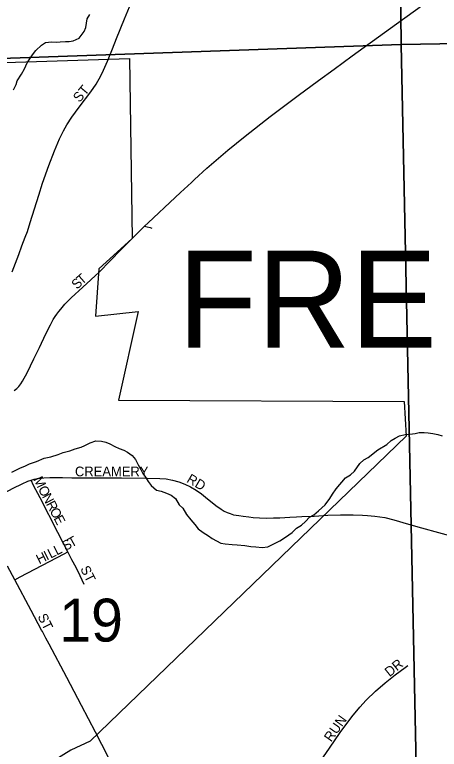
# Model space of a CAD drawing. Extents: x 1985906 to 2360102, y 891258 to 1222054.
# Drawn here: x 2143581 to 2145771, y 973940 to 977726 of the extents above; entities that cross this region are included whole.
import ezdxf

# ---------------------------------------------------------------- set-up
doc = ezdxf.new("R2010")
doc.units = 0
for name, color, linetype in [('GM_X_City_Street', 7, 'Continuous'), ('GM_X_City_Street_Text', 7, 'Continuous'), ('GM_X_Corporation', 7, 'Continuous'), ('GM_X_Corporation_Text', 7, 'Continuous'), ('GM_X_County_Road', 7, 'Continuous'), ('GM_X_Minor_River', 7, 'Continuous'), ('GM_X_Section', 7, 'Continuous'), ('GM_X_Section_Text', 7, 'Continuous'), ('GM_X_Township_Subdivision', 7, 'Continuous'), ('GM_X_Township_Subdivision_Text', 7, 'Continuous')]:
    doc.layers.add(name, color=color, linetype=linetype)

msp = doc.modelspace()

# ---------------------------------------------------------------- linework, layer by layer
at = {"layer": 'GM_X_City_Street'}
for points in [[(2143567.8, 976400.3), (2143601.9, 976490.5), (2143618.6, 976534.3), (2143635.5, 976578.8), (2143646.7, 976609.3), (2143660.3, 976654.6), (2143705.8, 976796.1), (2143724.6, 976858.2), (2143756.2, 976949.5), (2143785.9, 977025), (2143812, 977085.4), (2143831.8, 977127.1), (2143849, 977157.8), (2143875.6, 977198.5), (2143914.2, 977249.5), (2143973, 977328.7), (2144001.2, 977368.3), (2144025.1, 977410.4), (2144039.7, 977440.1), (2144059.5, 977485.8), (2144084.6, 977550.6), (2144105.8, 977602.7)], [(2144164.6, 976550.4), (2144199.2, 976585.2), (2144250.9, 976635.2)], [(2144250.9, 976635.2), (2144263.3, 976632.3), (2144280.2, 976628.4), (2144287.9, 976626.4)], [(2143577.8, 975789.3), (2143591.3, 975800.1), (2143601.7, 975809.7), (2143612.1, 975822.7), (2143621.6, 975836.6), (2143644.7, 975880), (2143679.4, 975951.6), (2143708.1, 976009.8), (2143741.9, 976081.4), (2143765.4, 976127.8), (2143780.2, 976154.8), (2143789.7, 976170), (2143798.4, 976182.1), (2143808.4, 976195.6), (2143818.4, 976208.2), (2143839.7, 976233.3), (2143854.9, 976249.4), (2143872.7, 976266.3), (2143933, 976321), (2144016.3, 976399.2), (2144130.2, 976515.7), (2144164.6, 976550.4)], [(2143380.8, 975185.8), (2143414.8, 975203.4), (2143474.5, 975234.2), (2143573.9, 975285.4), (2143620.2, 975308.2), (2143648.6, 975320.9), (2143665.1, 975326.6)], [(2143665.1, 975326.6), (2143680.9, 975331.6), (2143696.8, 975335.4), (2143712.6, 975337.9), (2143730.9, 975339.2), (2143762, 975339.8), (2143794.6, 975339.8), (2143826.8, 975340), (2143876, 975339.5), (2143975.6, 975339.4)], [(2143855.1, 974957.3), (2143832.9, 974999.6), (2143802.7, 975057.9), (2143711.9, 975235.4), (2143678.4, 975300), (2143665.1, 975326.6)], [(2143975.6, 975339.4), (2143989.1, 975339.4), (2144028.6, 975338.9), (2144044.9, 975339), (2144131.2, 975338.4), (2144263.8, 975337.2), (2144329.5, 975336.1), (2144362.5, 975333.3), (2144395.2, 975327.5), (2144427.2, 975318.5), (2144458.2, 975306.8), (2144488.1, 975292.2), (2144516.5, 975275.3), (2144543.7, 975256.4), (2144564.9, 975239.2)], [(2144564.9, 975239.2), (2144617.9, 975195.9), (2144645.2, 975176.9), (2144661, 975166.8), (2144676.2, 975159.8), (2144691.3, 975154.7), (2144709.1, 975149), (2144737, 975143.9), (2144759.7, 975140.8), (2144787.6, 975137), (2144811, 975135.1), (2144843.9, 975133.2), (2144881.3, 975131.3), (2144916.1, 975131.9), (2144948.6, 975133.1)], [(2143581.5, 974813.9), (2143609.1, 974828.3), (2143835.8, 974947.2), (2143855.1, 974957.3)], [(2143939.8, 974789.7), (2143919, 974834.1), (2143897.7, 974876.6), (2143876.4, 974916.8), (2143855.1, 974957.3)], [(2143581.5, 974813.9), (2143544.4, 974883.9)], [(2143723.7, 974546.3), (2143719.3, 974554.4), (2143665.8, 974654.6), (2143581.5, 974813.9)], [(2143758.7, 974482.1), (2143741.8, 974513.1), (2143723.7, 974546.3)]]:
    msp.add_lwpolyline(points, dxfattribs=at)
at = {"layer": 'GM_X_Corporation'}
msp.add_lwpolyline([(2141837.6, 977545.8), (2142037.8, 977652.7), (2142143.8, 977435.1), (2144172.2, 977500.9), (2144186.3, 976571.9), (2144014.4, 976416.1), (2143997.5, 976172.8), (2144217.1, 976195.9), (2144115.7, 975738.3), (2145590, 975731.7), (2145599, 975553.3), (2143969.3, 973981.3), (2143869.7, 973934.7), (2142806.4, 973277.8), (2142616.2, 973546.6), (2142830.4, 973746.8), (2142912, 973883.2), (2141895.9, 974490.9), (2142502.8, 975505.6), (2142133.3, 976255.7), (2142208.4, 976292.8), (2142002.4, 976710.9), (2142200.7, 976808.6)], close=True, dxfattribs=at)
at = {"layer": 'GM_X_County_Road'}
for points in [[(2144105.8, 977602.7), (2144147.2, 977704.3), (2144191, 977810.2)], [(2144572.2, 976934.1), (2144584.4, 976945.3), (2144679.9, 977027), (2144768.7, 977099.9), (2144898, 977201), (2145042.7, 977309.3), (2145148.3, 977387.6), (2145227.7, 977445.9), (2145320.4, 977513.2), (2145519.2, 977656.8), (2145678.5, 977771.8)], [(2144492.7, 976861.6), (2144508, 976875.7), (2144572.2, 976934.1)], [(2144250.9, 976635.2), (2144269.6, 976653.2), (2144408.9, 976784.1), (2144436.4, 976809.6), (2144492.7, 976861.6)], [(2144948.6, 975133.1), (2145000.3, 975135.6), (2145033.9, 975137.4), (2145061.8, 975138.8), (2145125.7, 975141.7)], [(2145125.7, 975141.7), (2145195.3, 975145.8), (2145261.2, 975148.9), (2145325.8, 975148.2), (2145373.9, 975146.3), (2145400.5, 975144.4), (2145437.8, 975141.3), (2145489.7, 975133.6), (2145536.6, 975122.2), (2145612.1, 975100.9), (2145679.1, 975082), (2145765.8, 975057.6), (2145842.1, 975037.3)], [(2143997.5, 974028.1), (2143926, 974164.9), (2143849, 974309.7), (2143758.7, 974482.1)], [(2144778.8, 973045.3), (2144742.1, 973076.1), (2144568.1, 973225.1), (2144517.5, 973266.7), (2144454.1, 973318.2), (2144392, 973370.9), (2144356.7, 973404.4), (2144323.6, 973440), (2144303.2, 973465.2), (2144275.2, 973504.9), (2144249.8, 973546.5), (2144210.7, 973618.1), (2144157.8, 973719.4), (2144096.7, 973834.6), (2143997.5, 974028.1)]]:
    msp.add_lwpolyline(points, dxfattribs=at)
at = {"layer": 'GM_X_Minor_River'}
for points in [[(2143574.2, 977339.4), (2143588, 977365.6), (2143593.9, 977385.7), (2143615.6, 977419.9), (2143631.4, 977446.1), (2143645.2, 977478.3), (2143672.9, 977518.6), (2143690.7, 977540.8), (2143718.4, 977569), (2143740.3, 977583.2), (2143770.3, 977585.4), (2143796.3, 977583.5), (2143816.2, 977585.6), (2143842.2, 977587.8), (2143862.2, 977587.9), (2143882.1, 977592), (2143914, 977604.2), (2143939.7, 977638.5), (2143947.6, 977660.6), (2143955.2, 977704.8), (2143969.1, 977726.9)], [(2145080.5, 975113.5), (2145100.4, 975135.7), (2145124.2, 975147.8), (2145148.1, 975168), (2145181.8, 975200.3), (2145205.5, 975232.6), (2145219.4, 975254.7), (2145239.2, 975282.9), (2145286.7, 975339.4), (2145312.6, 975353.6), (2145332.4, 975373.8), (2145360.1, 975412), (2145381.9, 975432.2), (2145403.8, 975444.4), (2145453.5, 975482.8), (2145499.2, 975511.1), (2145523.1, 975531.3), (2145543, 975543.5), (2145564.9, 975555.7), (2145594.8, 975561.8), (2145618.7, 975564), (2145646.7, 975568.1), (2145666.6, 975572.2), (2145692.6, 975572.4), (2145712.6, 975570.5), (2145736.6, 975566.6), (2145762.6, 975562.7), (2145784.6, 975554.8)], [(2143566.3, 975368.3), (2143610.1, 975390.6), (2143634, 975398.7), (2143657.9, 975410.9), (2143693.8, 975423.1), (2143733.6, 975439.4), (2143767.5, 975447.6), (2143805.4, 975459.9), (2143831.3, 975470), (2143865.2, 975478.3), (2143893.1, 975488.4), (2143923, 975496.6), (2143942.9, 975504.8), (2143970.8, 975519), (2143998.7, 975529.2), (2144028.7, 975527.3), (2144050.7, 975523.4), (2144070.7, 975513.5), (2144096.8, 975499.6), (2144118.9, 975489.7), (2144142.9, 975481.8), (2144163, 975471.8), (2144187.1, 975453.9), (2144203.2, 975433.9), (2144217.4, 975405.9), (2144231.5, 975381.9), (2144241.6, 975361.9), (2144255.8, 975341.9), (2144269.9, 975319.8), (2144284, 975299.9), (2144312.2, 975275.9), (2144336.2, 975270), (2144364.2, 975260.2), (2144388.3, 975250.2), (2144410.4, 975232.3), (2144428.6, 975200.3), (2144448.7, 975182.3), (2144466.9, 975150.3), (2144489.1, 975122.3), (2144509.2, 975098.3), (2144527.4, 975076.4), (2144553.5, 975056.4), (2144579.6, 975040.5), (2144599.7, 975026.6), (2144643.8, 975002.7), (2144665.8, 974998.8), (2144701.8, 974995), (2144727.8, 974993.1), (2144767.8, 974989.3), (2144797.8, 974985.5), (2144823.7, 974983.6), (2144857.7, 974979.8), (2144885.7, 974983.9), (2144913.5, 974996.2), (2144947.4, 975014.4), (2144977.2, 975032.6), (2145011, 975056.9), (2145034.8, 975079.1), (2145060.7, 975095.3), (2145080.5, 975113.5)]]:
    msp.add_lwpolyline(points, dxfattribs=at)
at = {"layer": 'GM_X_Section'}
for points in [[(2150858.4, 983027), (2150961.4, 977664.8), (2145573, 977571.7), (2145516, 982922.1)], [(2145516, 982922.1), (2145573, 977571.7), (2141296.5, 977422.3), (2141267.3, 982748.9), (2141268.7, 982849)], [(2150961.4, 977664.8), (2151096, 972363.2), (2145685.9, 972202.8), (2145573, 977571.7)], [(2145573, 977571.7), (2145685.9, 972202.8), (2141317.5, 972117.7), (2141296.5, 977422.3)]]:
    msp.add_lwpolyline(points, close=True, dxfattribs=at)
at = {"layer": 'GM_X_Township_Subdivision'}
msp.add_lwpolyline([(2145139.2, 973850.6), (2145203.7, 973946), (2145259.9, 974027.1), (2145318.8, 974106.3), (2145360.4, 974157.2), (2145393.9, 974193.4), (2145441.3, 974239), (2145490.8, 974282.3), (2145542.3, 974323.2), (2145595.3, 974362), (2145608.8, 974371.5)], dxfattribs=at)

# ---------------------------------------------------------------- texts
at = {"layer": 'GM_X_City_Street_Text'}
for s, rotation, p in [('ST', 50.1864, (2143915.2, 977270.6)), ('S', 43.957, (2143902.5, 976307.5)), ('T', 41.2013, (2143927.3, 976331.5)), ('CREAMERY', 0, (2143891.7, 975346.8)), ('M', 295.3349, (2143676.1, 975331.9)), ('RD', 329.5333, (2144463.8, 975319.2)), ('O', 297.7111, (2143699.7, 975282.1)), ('N', 298.0085, (2143720.3, 975242.9)), ('R', 298.01, (2143741, 975204.1)), ('O', 298.0069, (2143759.6, 975169.1)), ('E', 298.0115, (2143780.2, 975130.3)), ('T', 29.0484, (2143873.4, 974978.2)), ('S', 28.8744, (2143842.5, 974961.1)), ('I', 26.5846, (2143746.4, 974912.3)), ('L', 26.6028, (2143766.1, 974922.2)), ('L', 27.0154, (2143797.9, 974938.1)), ('H', 26.5944, (2143707.1, 974892.6)), ('ST', 296.5651, (2143917.7, 974870.8)), ('ST', 296.5651, (2143697.7, 974624.4))]:
    msp.add_text(s, height=50, rotation=rotation, dxfattribs=at).set_placement(p)
at = {"layer": 'GM_X_Corporation_Text'}
msp.add_text('FREDERICKSBURG', height=500, rotation=0, dxfattribs=at).set_placement((2144421.4, 976009.6))
at = {"layer": 'GM_X_Section_Text'}
msp.add_text('19', height=221, rotation=0, dxfattribs=at).set_placement((2143810.3, 974495.1))
at = {"layer": 'GM_X_Township_Subdivision_Text'}
for s, rotation, p in [('DR', 38.6562, (2145513.8, 974310.7)), ('RUN', 54.6366, (2145212.6, 973974.2))]:
    msp.add_text(s, height=50, rotation=rotation, dxfattribs=at).set_placement(p)

doc.saveas('drawing.dxf')
